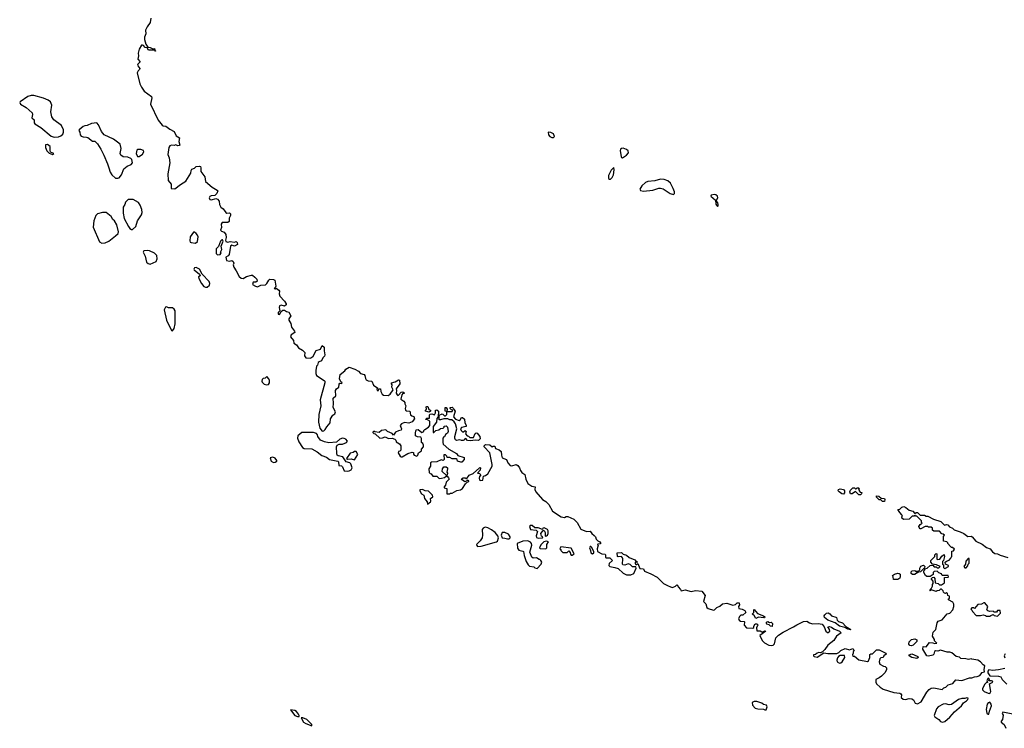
# Model space of a CAD drawing. Extents: x 2029826 to 2248070, y 228728 to 402406.
# Tile 297 of 368: x 2177060 to 2188635, y 266702 to 275040. Entities that reach past the tile are written whole.
import ezdxf

# ---------------------------------------------------------------- set-up
doc = ezdxf.new("R2010")
doc.units = 0

msp = doc.modelspace()

# ---------------------------------------------------------------- linework, layer by layer
at = {"layer": '0CON10XD'}
for points in [[(2178603, 275057), (2178592, 275008), (2178557, 274955), (2178540, 274915), (2178541, 274875), (2178527, 274835), (2178526, 274806), (2178542, 274752), (2178566, 274716), (2178595, 274712), (2178625, 274698), (2178645, 274700), (2178650, 274680), (2178660, 274675), (2178655, 274670), (2178650, 274680), (2178575, 274683), (2178557, 274707), (2178535, 274713), (2178516, 274736), (2178505, 274741), (2178491, 274739), (2178464, 274695), (2178452, 274645), (2178456, 274615), (2178449, 274575), (2178478, 274545), (2178449, 274515), (2178444, 274505), (2178448, 274495)], [(2178448, 274495), (2178472, 274465), (2178470, 274455), (2178451, 274439), (2178442, 274415), (2178474, 274285), (2178492, 274245), (2178525, 274199), (2178609, 274135), (2178612, 274122), (2178598, 274045), (2178686, 273856), (2178735, 273797), (2178745, 273791), (2178778, 273788), (2178825, 273750), (2178875, 273726), (2178899, 273675), (2178938, 273648), (2178932, 273605), (2178942, 273565), (2178935, 273558), (2178920, 273555), (2178895, 273567), (2178875, 273561), (2178845, 273564), (2178825, 273556), (2178813, 273535), (2178802, 273455), (2178816, 273414), (2178824, 273356), (2178803, 273225), (2178807, 273147), (2178840, 273105), (2178840, 273055), (2178885, 273048), (2178950, 273100), (2179012, 273138), (2179070, 273235), (2179074, 273265), (2179085, 273282), (2179115, 273292), (2179135, 273313), (2179175, 273317), (2179185, 273312), (2179191, 273295), (2179189, 273255), (2179235, 273192), (2179243, 273135), (2179321, 273071), (2179382, 273035), (2179390, 273025), (2179378, 272995), (2179355, 272970), (2179311, 272969), (2179295, 272958), (2179289, 272945), (2179294, 272925), (2179315, 272919), (2179365, 272937), (2179385, 272930), (2179406, 272905), (2179409, 272865), (2179423, 272835), (2179451, 272815), (2179485, 272770), (2179495, 272764), (2179525, 272766), (2179538, 272755), (2179539, 272735), (2179523, 272705), (2179522, 272665), (2179505, 272652), (2179440, 272655), (2179428, 272635), (2179432, 272595), (2179422, 272565), (2179432, 272552), (2179465, 272538), (2179482, 272512), (2179487, 272477), (2179478, 272445), (2179485, 272428), (2179505, 272422), (2179535, 272431), (2179585, 272422), (2179605, 272428), (2179615, 272418), (2179620, 272395), (2179586, 272374), (2179575, 272378), (2179555, 272387), (2179538, 272375), (2179522, 272278), (2179509, 272261), (2179484, 272246), (2179492, 272205), (2179525, 272198), (2179553, 272207), (2179568, 272195), (2179578, 272175), (2179570, 272155), (2179576, 272126), (2179606, 272085), (2179639, 272019), (2179665, 272000), (2179686, 271994), (2179725, 272020), (2179785, 272032), (2179795, 272032), (2179825, 272012), (2179848, 271985), (2179850, 271965), (2179837, 271953), (2179805, 271950), (2179798, 271925), (2179833, 271903), (2179855, 271898), (2179895, 271918), (2179951, 271919), (2179967, 271935), (2179987, 271975), (2180002, 271988), (2180043, 271983), (2180058, 271975), (2180072, 271905), (2180068, 271892), (2180050, 271875), (2180065, 271872), (2180075, 271880), (2180108, 271858), (2180113, 271845), (2180110, 271815), (2180120, 271785), (2180175, 271728), (2180192, 271695), (2180192, 271685), (2180175, 271670), (2180135, 271680), (2180116, 271674), (2180109, 271655), (2180120, 271615), (2180100, 271595), (2180100, 271575), (2180115, 271570), (2180132, 271608), (2180155, 271622), (2180175, 271622), (2180195, 271607), (2180225, 271600), (2180248, 271555), (2180225, 271520), (2180223, 271505), (2180246, 271466), (2180255, 271422), (2180292, 271375), (2180295, 271360), (2180250, 271330), (2180245, 271310), (2180277, 271267), (2180284, 271234), (2180314, 271214), (2180338, 271178), (2180385, 271153), (2180414, 271124), (2180410, 271085), (2180423, 271063), (2180475, 271056), (2180492, 271065), (2180509, 271081), (2180544, 271146), (2180598, 271165), (2180615, 271208), (2180640, 271185), (2180638, 271145), (2180648, 271095), (2180645, 271080), (2180625, 271060), (2180608, 271025), (2180580, 271015), (2180570, 271005), (2180562, 270975), (2180548, 270962), (2180543, 270913), (2180542, 270875), (2180550, 270855), (2180640, 270795), (2180647, 270785), (2180646, 270765), (2180592, 270565), (2180600, 270495), (2180577, 270395), (2180572, 270305), (2180588, 270235), (2180615, 270200), (2180635, 270203), (2180653, 270217), (2180671, 270249), (2180710, 270295), (2180715, 270343), (2180742, 270385), (2180765, 270404), (2180774, 270425), (2180746, 270475), (2180751, 270525), (2180747, 270585), (2180777, 270615), (2180771, 270675), (2180783, 270697), (2180810, 270715), (2180815, 270752), (2180825, 270762), (2180845, 270760), (2180850, 270765), (2180835, 270780), (2180820, 270815), (2180826, 270865), (2180882, 270908), (2180895, 270927), (2180935, 270950), (2180999, 270929), (2181044, 270904), (2181068, 270878), (2181108, 270865), (2181117, 270855), (2181126, 270816), (2181134, 270804), (2181155, 270790), (2181198, 270788), (2181221, 270741), (2181270, 270705), (2181258, 270692), (2181262, 270675), (2181280, 270675), (2181282, 270698), (2181300, 270695), (2181307, 270665), (2181323, 270633), (2181335, 270622), (2181391, 270619), (2181416, 270634), (2181452, 270685), (2181433, 270715), (2181438, 270745), (2181430, 270755), (2181432, 270768), (2181475, 270780), (2181515, 270802), (2181525, 270800), (2181528, 270755), (2181487, 270695), (2181490, 270675), (2181484, 270644), (2181498, 270625), (2181505, 270618), (2181515, 270620), (2181545, 270658), (2181565, 270660), (2181578, 270648), (2181578, 270642), (2181565, 270640), (2181553, 270627), (2181540, 270575), (2181575, 270552), (2181588, 270535), (2181588, 270518), (2181600, 270495), (2181593, 270465), (2181597, 270445), (2181608, 270438), (2181645, 270432), (2181655, 270390), (2181668, 270378), (2181695, 270372), (2181702, 270345), (2181675, 270308), (2181635, 270293), (2181585, 270299), (2181548, 270285), (2181533, 270265), (2181547, 270225), (2181545, 270210), (2181515, 270204), (2181477, 270185), (2181455, 270150), (2181439, 270169), (2181383, 270193), (2181365, 270212), (2181315, 270208), (2181285, 270182), (2181235, 270190), (2181225, 270198), (2181212, 270188), (2181212, 270182), (2181225, 270170), (2181238, 270168), (2181294, 270114), (2181325, 270118), (2181355, 270130), (2181395, 270110), (2181437, 270117), (2181470, 270105), (2181482, 270092), (2181484, 270074), (2181525, 270048), (2181542, 270025), (2181540, 269975), (2181528, 269962), (2181512, 269958), (2181510, 269945), (2181532, 269905), (2181545, 269898), (2181555, 269898), (2181622, 269935), (2181675, 269952), (2181688, 269948), (2181688, 269928), (2181697, 269917), (2181727, 269903), (2181740, 269915), (2181750, 269945), (2181782, 269965), (2181784, 269986), (2181808, 270015), (2181808, 270035), (2181798, 270055), (2181783, 270065), (2181783, 270113), (2181776, 270126), (2181735, 270130), (2181713, 270145), (2181712, 270178), (2181722, 270215), (2181745, 270218), (2181786, 270184), (2181810, 270195), (2181810, 270205), (2181821, 270219), (2181866, 270244), (2181880, 270265), (2181880, 270315), (2181855, 270330), (2181830, 270335), (2181845, 270350), (2181878, 270352), (2181878, 270392), (2181885, 270400), (2181905, 270402), (2181935, 270390), (2181947, 270413), (2181950, 270445), (2181965, 270450), (2181982, 270432), (2181980, 270365), (2181963, 270347), (2181960, 270305), (2181920, 270255), (2181922, 270182), (2181928, 270182), (2181953, 270207), (2181987, 270213), (2182005, 270230), (2182038, 270232), (2182050, 270245), (2182052, 270258), (2182075, 270260), (2182090, 270245), (2182098, 270195), (2182088, 270175), (2182065, 270160), (2182055, 270130), (2182045, 270130), (2182033, 270117), (2182034, 270065), (2182040, 270045), (2182106, 269986), (2182195, 269937), (2182212, 269912), (2182285, 269890), (2182287, 269865), (2182256, 269835), (2182245, 269834), (2182208, 269845), (2182202, 269865), (2182193, 269873), (2182145, 269872), (2182115, 269890), (2182085, 269890), (2182080, 269905), (2182065, 269920), (2182045, 269920), (2182050, 269865), (2182037, 269853), (2182015, 269860), (2181965, 269838), (2181900, 269835), (2181890, 269825), (2181890, 269785), (2181870, 269755), (2181872, 269712), (2181885, 269700), (2181898, 269698), (2181915, 269670), (2181965, 269668), (2181993, 269643), (2182020, 269645), (2182055, 269653), (2182075, 269670), (2182085, 269670), (2182101, 269651), (2182108, 269635), (2182075, 269600), (2182067, 269563), (2182052, 269545), (2182052, 269532), (2182080, 269525), (2182082, 269462), (2182115, 269460), (2182123, 269467), (2182145, 269468), (2182199, 269501), (2182242, 269508), (2182265, 269522), (2182300, 269580), (2182320, 269600), (2182340, 269605), (2182340, 269615), (2182325, 269620), (2182318, 269612), (2182293, 269603), (2182260, 269625), (2182254, 269636), (2182275, 269650), (2182295, 269650), (2182305, 269640), (2182315, 269640), (2182345, 269680), (2182390, 269700), (2182465, 269768), (2182475, 269770), (2182478, 269765), (2182472, 269738), (2182440, 269705), (2182465, 269700), (2182480, 269685), (2182466, 269664), (2182463, 269647), (2182467, 269627), (2182475, 269618), (2182505, 269622), (2182511, 269669), (2182537, 269675), (2182562, 269698), (2182613, 269785), (2182615, 269805), (2182586, 269945), (2182520, 270015), (2182520, 270025), (2182535, 270040), (2182587, 270037), (2182615, 270012), (2182628, 270022), (2182645, 270020), (2182653, 269993), (2182695, 269980), (2182719, 269959), (2182726, 269915)], [(2177466, 273656), (2177515, 273661), (2177545, 273674), (2177566, 273694), (2177576, 273715), (2177576, 273745), (2177553, 273795), (2177463, 273863), (2177436, 273896), (2177426, 273955), (2177437, 274035), (2177421, 274075), (2177394, 274094), (2177338, 274118), (2177225, 274149), (2177193, 274147), (2177156, 274135), (2177066, 274075), (2177060, 274065), (2177069, 274045), (2177135, 274008), (2177206, 273945), (2177212, 273925), (2177204, 273885), (2177230, 273860), (2177231, 273825), (2177238, 273815), (2177310, 273770), (2177429, 273669), (2177466, 273656)], [(2178215, 273174), (2178229, 273181), (2178256, 273214), (2178285, 273285), (2178323, 273317), (2178372, 273335), (2178388, 273355), (2178380, 273395), (2178367, 273407), (2178333, 273423), (2178275, 273428), (2178248, 273445), (2178243, 273465), (2178253, 273525), (2178243, 273575), (2178163, 273633), (2178054, 273684), (2178023, 273723), (2177985, 273801), (2177965, 273827), (2177905, 273818), (2177855, 273794), (2177825, 273792), (2177805, 273784), (2177760, 273745), (2177757, 273735), (2177766, 273715), (2177770, 273685), (2177781, 273671), (2177805, 273661), (2177845, 273659), (2177862, 273652), (2177915, 273612), (2177945, 273610), (2177975, 273578), (2178015, 273517), (2178050, 273445), (2178092, 273345), (2178106, 273295), (2178122, 273245), (2178144, 273215), (2178185, 273176), (2178215, 273174)], [(2183315, 273652), (2183335, 273654), (2183349, 273665), (2183336, 273695), (2183305, 273714), (2183272, 273715), (2183276, 273685), (2183291, 273665), (2183315, 273652)], [(2177445, 273454), (2177462, 273465), (2177423, 273483), (2177417, 273505), (2177418, 273548), (2177385, 273570), (2177365, 273568), (2177362, 273535), (2177380, 273495), (2177405, 273470), (2177445, 273454)], [(2184145, 273414), (2184194, 273445), (2184218, 273475), (2184213, 273495), (2184195, 273513), (2184155, 273530), (2184135, 273526), (2184124, 273516), (2184120, 273495), (2184129, 273429), (2184135, 273418), (2184145, 273414)], [(2178445, 273430), (2178465, 273432), (2178505, 273458), (2178520, 273485), (2178515, 273502), (2178485, 273512), (2178448, 273512), (2178437, 273503), (2178428, 273465), (2178445, 273430)], [(2183994, 273164), (2184005, 273164), (2184025, 273183), (2184039, 273215), (2184050, 273275), (2184045, 273300), (2184015, 273270), (2183983, 273207), (2183982, 273172), (2183994, 273164)], [(2184745, 272984), (2184758, 272995), (2184756, 273015), (2184743, 273055), (2184710, 273115), (2184681, 273145), (2184635, 273160), (2184595, 273162), (2184525, 273143), (2184445, 273134), (2184417, 273125), (2184372, 273085), (2184350, 273045), (2184359, 273029), (2184395, 273024), (2184505, 273034), (2184575, 273059), (2184595, 273059), (2184625, 273048), (2184705, 272995), (2184745, 272984)], [(2185265, 272842), (2185272, 272848), (2185272, 272865), (2185267, 272885), (2185250, 272905), (2185250, 272915), (2185269, 272945), (2185265, 272962), (2185245, 272978), (2185225, 272982), (2185188, 272975), (2185185, 272962), (2185240, 272915), (2185245, 272870), (2185265, 272842)], [(2178385, 272570), (2178425, 272607), (2178446, 272675), (2178491, 272745), (2178498, 272772), (2178497, 272805), (2178478, 272858), (2178455, 272888), (2178395, 272924), (2178335, 272926), (2178305, 272892), (2178296, 272864), (2178276, 272835), (2178278, 272765), (2178290, 272700), (2178339, 272605), (2178355, 272583), (2178375, 272570), (2178385, 272570)], [(2178025, 272409), (2178065, 272413), (2178108, 272435), (2178185, 272496), (2178217, 272525), (2178221, 272545), (2178201, 272625), (2178175, 272674), (2178155, 272690), (2178135, 272724), (2178075, 272770), (2178035, 272773), (2177975, 272756), (2177955, 272737), (2177931, 272675), (2177922, 272598), (2177998, 272425), (2178025, 272409)], [(2179125, 272412), (2179150, 272430), (2179158, 272485), (2179151, 272505), (2179135, 272523), (2179115, 272538), (2179105, 272538), (2179066, 272485), (2179059, 272439), (2179064, 272424), (2179075, 272418), (2179125, 272412)], [(2179385, 272272), (2179415, 272278), (2179428, 272295), (2179420, 272305), (2179437, 272335), (2179430, 272375), (2179452, 272435), (2179445, 272450), (2179435, 272450), (2179420, 272435), (2179398, 272372), (2179370, 272345), (2179368, 272288), (2179385, 272272)], [(2178595, 272164), (2178664, 272196), (2178676, 272225), (2178674, 272265), (2178645, 272294), (2178585, 272319), (2178565, 272324), (2178519, 272321), (2178511, 272305), (2178536, 272256), (2178550, 272185), (2178570, 272170), (2178595, 272164)], [(2179245, 271891), (2179265, 271891), (2179292, 271918), (2179296, 271935), (2179288, 271958), (2179207, 272047), (2179172, 272105), (2179136, 272124), (2179115, 272120), (2179108, 272105), (2179110, 272095), (2179174, 272045), (2179180, 272025), (2179163, 272015), (2179166, 271995), (2179196, 271935), (2179225, 271902), (2179245, 271891)], [(2178855, 271380), (2178876, 271405), (2178887, 271463), (2178886, 271615), (2178875, 271635), (2178855, 271648), (2178811, 271651), (2178785, 271663), (2178775, 271657), (2178759, 271625), (2178786, 271506), (2178844, 271384), (2178855, 271380)], [(2179965, 270744), (2179985, 270748), (2179998, 270765), (2179998, 270795), (2179990, 270815), (2179965, 270840), (2179947, 270823), (2179924, 270816), (2179912, 270805), (2179908, 270785), (2179910, 270775), (2179935, 270750), (2179965, 270744)], [(2181875, 270420), (2181830, 270435), (2181830, 270445), (2181842, 270458), (2181840, 270485), (2181845, 270490), (2181858, 270488), (2181870, 270455), (2181890, 270445), (2181888, 270432), (2181875, 270420)], [(2182355, 270084), (2182325, 270088), (2182305, 270110), (2182292, 270108), (2182290, 270095), (2182275, 270088), (2182255, 270088), (2182235, 270098), (2182195, 270090), (2182182, 270095), (2182174, 270114), (2182174, 270136), (2182200, 270225), (2182182, 270285), (2182167, 270307), (2182142, 270332), (2182115, 270332), (2182092, 270342), (2182045, 270343), (2182005, 270330), (2181992, 270332), (2181992, 270388), (2182025, 270402), (2182035, 270400), (2182055, 270380), (2182065, 270380), (2182080, 270395), (2182080, 270430), (2182060, 270435), (2182062, 270478), (2182075, 270478), (2182087, 270457), (2182080, 270430), (2182145, 270430), (2182150, 270445), (2182135, 270450), (2182120, 270465), (2182122, 270475), (2182145, 270480), (2182160, 270465), (2182162, 270452), (2182180, 270435), (2182160, 270365), (2182185, 270340), (2182227, 270323), (2182239, 270331), (2182255, 270360), (2182265, 270360), (2182288, 270338), (2182292, 270295), (2182307, 270267), (2182307, 270253), (2182255, 270240), (2182242, 270225), (2182250, 270205), (2182265, 270190), (2182278, 270192), (2182295, 270208), (2182310, 270195), (2182300, 270165), (2182322, 270142), (2182338, 270138), (2182353, 270123), (2182395, 270122), (2182415, 270170), (2182425, 270178), (2182438, 270175), (2182470, 270135), (2182472, 270108), (2182455, 270090), (2182417, 270093), (2182355, 270084)], [(2180915, 269727), (2180935, 269733), (2180957, 269745), (2180968, 269765), (2180952, 269815), (2180940, 269825), (2180897, 269837), (2180858, 269895), (2180805, 269908), (2180793, 269915), (2180788, 269935), (2180783, 270015), (2180792, 270035), (2180814, 270046), (2180855, 270047), (2180902, 270065), (2180912, 270082), (2180893, 270103), (2180875, 270112), (2180855, 270114), (2180822, 270105), (2180785, 270068), (2180695, 270062), (2180645, 270072), (2180595, 270094), (2180563, 270135), (2180560, 270155), (2180549, 270169), (2180513, 270183), (2180377, 270183), (2180330, 270145), (2180327, 270115), (2180341, 270071), (2180385, 270007), (2180405, 269994), (2180495, 269992), (2180557, 269955), (2180612, 269912), (2180665, 269893), (2180702, 269865), (2180800, 269845), (2180807, 269837), (2180812, 269795), (2180845, 269790), (2180855, 269780), (2180875, 269732), (2180915, 269727)], [(2180995, 269860), (2181036, 269924), (2181015, 269960), (2180995, 269960), (2180982, 269948), (2180945, 269938), (2180900, 269875), (2180915, 269868), (2180955, 269874), (2180995, 269860)], [(2180045, 269831), (2180065, 269834), (2180082, 269845), (2180083, 269855), (2180065, 269880), (2180035, 269893), (2180004, 269886), (2180018, 269845), (2180045, 269831)], [(2182726, 269915), (2182730, 269885), (2182784, 269865), (2182799, 269825), (2182825, 269796), (2182845, 269791), (2182895, 269806), (2182915, 269793), (2182937, 269767), (2182946, 269735), (2182962, 269712), (2182998, 269688), (2183011, 269635), (2183033, 269583), (2183082, 269552), (2183120, 269545), (2183117, 269513), (2183126, 269485), (2183205, 269395), (2183245, 269369), (2183280, 269335), (2183325, 269255), (2183425, 269190), (2183465, 269183), (2183486, 269194), (2183505, 269196), (2183575, 269163), (2183613, 269123), (2183655, 269044), (2183725, 269018), (2183765, 269022), (2183786, 268995), (2183815, 268972), (2183828, 268955), (2183836, 268926), (2183856, 268906), (2183882, 268895), (2183888, 268885), (2183888, 268872), (2183855, 268870), (2183852, 268865), (2183860, 268855), (2183850, 268815), (2183854, 268784), (2183905, 268756), (2183941, 268751), (2183947, 268745), (2183945, 268713), (2183955, 268706), (2183996, 268706), (2184030, 268675), (2183990, 268640), (2183986, 268616), (2183996, 268606), (2184056, 268596), (2184095, 268582), (2184155, 268526), (2184195, 268508), (2184245, 268508), (2184280, 268525), (2184308, 268585), (2184305, 268600), (2184265, 268603), (2184238, 268628), (2184213, 268637), (2184175, 268623), (2184152, 268625), (2184148, 268635), (2184152, 268695), (2184148, 268708), (2184135, 268722), (2184095, 268718), (2184088, 268725), (2184082, 268768), (2184135, 268770), (2184155, 268750), (2184195, 268740), (2184225, 268712), (2184290, 268685), (2184305, 268670), (2184315, 268670), (2184318, 268652), (2184305, 268660), (2184290, 268645), (2184305, 268630), (2184315, 268630), (2184325, 268640), (2184352, 268582), (2184395, 268577), (2184405, 268552), (2184481, 268521), (2184555, 268480), (2184627, 268407), (2184675, 268383), (2184710, 268365), (2184735, 268360), (2184770, 268375), (2184785, 268390), (2184795, 268388), (2184802, 268365), (2184830, 268335), (2184835, 268320), (2184885, 268332), (2184955, 268312), (2185005, 268323), (2185080, 268315), (2185120, 268265), (2185100, 268195), (2185127, 268165), (2185139, 268125), (2185155, 268111), (2185215, 268092), (2185229, 268095), (2185255, 268124), (2185292, 268138), (2185324, 268166), (2185375, 268174), (2185445, 268150), (2185475, 268158), (2185495, 268177), (2185518, 268178), (2185523, 268155), (2185512, 268135), (2185515, 268110), (2185555, 268102), (2185585, 268088), (2185598, 268065), (2185560, 268035), (2185538, 268032), (2185527, 268023), (2185512, 267995), (2185518, 267975), (2185535, 267962), (2185575, 267960), (2185580, 267955), (2185578, 267915), (2185605, 267883), (2185680, 267880), (2185692, 267888), (2185692, 267905), (2185705, 267930), (2185725, 267930), (2185740, 267915), (2185728, 267905), (2185720, 267885), (2185725, 267850), (2185765, 267847), (2185785, 267838), (2185802, 267838), (2185815, 267848), (2185830, 267845), (2185760, 267795), (2185790, 267735), (2185815, 267706), (2185865, 267680), (2185904, 267676), (2185918, 267682), (2185934, 267696), (2185951, 267765), (2185982, 267798), (2186036, 267834), (2186155, 267894), (2186195, 267921), (2186275, 267959), (2186313, 267963), (2186345, 267943), (2186382, 267932), (2186445, 267936), (2186495, 267926), (2186517, 267897), (2186536, 267845), (2186555, 267831), (2186565, 267831), (2186582, 267845), (2186580, 267865), (2186562, 267895), (2186575, 267898), (2186605, 267891), (2186632, 267872), (2186697, 267845), (2186718, 267825), (2186664, 267786), (2186632, 267735), (2186559, 267681), (2186525, 267628), (2186498, 267602), (2186475, 267590), (2186455, 267592), (2186435, 267587), (2186415, 267572), (2186390, 267565), (2186390, 267555), (2186400, 267545), (2186435, 267538), (2186515, 267590), (2186562, 267582), (2186666, 267584), (2186688, 267592), (2186715, 267616), (2186765, 267639), (2186815, 267627), (2186855, 267640), (2186870, 267615), (2186860, 267605), (2186860, 267585), (2186850, 267565), (2186855, 267550), (2186875, 267550), (2186925, 267507), (2187025, 267488), (2187037, 267495), (2187056, 267534), (2187055, 267570), (2187065, 267580), (2187085, 267580), (2187134, 267626), (2187162, 267625), (2187242, 267585), (2187247, 267573), (2187220, 267555), (2187210, 267535), (2187185, 267530), (2187172, 267518), (2187162, 267485), (2187170, 267455), (2187215, 267432), (2187235, 267430), (2187250, 267415), (2187250, 267395), (2187235, 267360), (2187193, 267317), (2187165, 267294), (2187124, 267276), (2187124, 267245), (2187134, 267225), (2187174, 267185), (2187212, 267162), (2187335, 267124), (2187406, 267116), (2187419, 267109), (2187426, 267095), (2187424, 267064), (2187445, 267044), (2187475, 267041), (2187516, 267054), (2187549, 267049), (2187566, 267035), (2187586, 266996), (2187615, 266989), (2187659, 267015), (2187723, 267127), (2187751, 267159), (2187775, 267174), (2187805, 267180), (2187905, 267157), (2187925, 267177), (2187947, 267185), (2187976, 267214), (2188029, 267231), (2188065, 267272), (2188135, 267266), (2188225, 267296), (2188255, 267296), (2188285, 267308), (2188315, 267310), (2188346, 267325), (2188375, 267360), (2188402, 267368), (2188397, 267395), (2188408, 267438), (2188385, 267448), (2188354, 267485), (2188325, 267504), (2188254, 267514), (2188245, 267520), (2188215, 267510), (2188181, 267521), (2188125, 267523), (2188108, 267538), (2188071, 267545), (2188018, 267588), (2187995, 267598), (2187965, 267598), (2187885, 267620), (2187855, 267610), (2187825, 267613), (2187814, 267606), (2187806, 267574), (2187796, 267564), (2187745, 267550), (2187726, 267556), (2187678, 267635), (2187680, 267665), (2187718, 267662), (2187755, 267712), (2187796, 267706), (2187815, 267698), (2187840, 267705), (2187815, 267730), (2187813, 267745), (2187790, 267785), (2187800, 267835), (2187831, 267865), (2187846, 267944), (2187859, 267961), (2187905, 267978), (2187965, 268049), (2187995, 268058), (2188030, 268095), (2188043, 268137), (2188042, 268162), (2188030, 268185), (2187980, 268215), (2187980, 268225), (2187990, 268235), (2187990, 268255), (2187970, 268265), (2187968, 268288), (2187955, 268300), (2187945, 268290), (2187932, 268292), (2187920, 268305), (2187918, 268318), (2187898, 268338), (2187885, 268340), (2187868, 268322), (2187845, 268320), (2187835, 268310), (2187775, 268330), (2187765, 268320), (2187760, 268325), (2187777, 268343), (2187790, 268375), (2187790, 268395), (2187800, 268405), (2187800, 268435), (2187780, 268455), (2187780, 268465), (2187792, 268478), (2187805, 268480), (2187820, 268465), (2187822, 268412), (2187857, 268407), (2187875, 268390), (2187895, 268390), (2187930, 268415), (2187932, 268478), (2187975, 268480), (2187980, 268485), (2187975, 268500), (2187905, 268500), (2187895, 268520), (2187865, 268530), (2187845, 268550), (2187812, 268548), (2187800, 268535), (2187798, 268512), (2187765, 268490), (2187725, 268490), (2187710, 268500), (2187690, 268535), (2187690, 268555), (2187700, 268565), (2187702, 268578), (2187730, 268585), (2187762, 268618), (2187795, 268620), (2187812, 268602), (2187835, 268600), (2187845, 268590), (2187865, 268590), (2187880, 268605), (2187837, 268627), (2187792, 268632), (2187770, 268655), (2187770, 268675), (2187790, 268695), (2187818, 268722), (2187820, 268745), (2187835, 268760), (2187840, 268755), (2187840, 268695), (2187845, 268690), (2187878, 268692), (2187901, 268729), (2187928, 268748), (2187930, 268725), (2187920, 268675), (2187910, 268665), (2187910, 268635), (2187920, 268625), (2187920, 268595), (2187935, 268580), (2187942, 268588), (2187980, 268605), (2187978, 268618), (2187942, 268632), (2187940, 268655), (2187955, 268670), (2187985, 268680), (2188008, 268702), (2188010, 268715), (2188020, 268725), (2188020, 268785), (2188038, 268792), (2188048, 268808), (2188025, 268830), (2188015, 268830), (2188001, 268841), (2187970, 268875), (2187970, 268885), (2187958, 268898), (2187922, 268902), (2187922, 268958), (2187930, 268975), (2187918, 268988), (2187902, 268992), (2187875, 269020), (2187805, 269020), (2187792, 269032), (2187790, 269055), (2187775, 269070), (2187745, 269070), (2187735, 269078), (2187703, 269077), (2187655, 269048), (2187645, 269050), (2187633, 269063), (2187632, 269075), (2187645, 269100), (2187670, 269115), (2187660, 269125), (2187660, 269145), (2187608, 269198), (2187595, 269200), (2187585, 269210), (2187575, 269200), (2187552, 269198), (2187515, 269162), (2187455, 269158), (2187435, 269170), (2187432, 269188), (2187438, 269198), (2187430, 269215), (2187405, 269240), (2187382, 269278), (2187405, 269280), (2187430, 269305), (2187455, 269312), (2187479, 269299), (2187515, 269268), (2187560, 269255), (2187585, 269230), (2187598, 269242), (2187615, 269242), (2187645, 269210), (2187695, 269208), (2187715, 269198), (2187735, 269197), (2187801, 269161), (2187890, 269135), (2187933, 269093), (2187955, 269100), (2187970, 269095), (2187992, 269072), (2188025, 269058), (2188046, 269036), (2188115, 269014)], [(2182085, 269680), (2182075, 269680), (2182028, 269725), (2182030, 269755), (2182045, 269779), (2182075, 269778), (2182088, 269768), (2182090, 269755), (2182080, 269715), (2182090, 269705), (2182085, 269680)], [(2181855, 269340), (2181888, 269365), (2181892, 269375), (2181890, 269405), (2181918, 269425), (2181913, 269445), (2181865, 269493), (2181825, 269498), (2181795, 269512), (2181764, 269506), (2181763, 269495), (2181785, 269462), (2181810, 269445), (2181818, 269405), (2181850, 269365), (2181855, 269340)], [(2186745, 269458), (2186725, 269460), (2186692, 269485), (2186682, 269495), (2186687, 269513), (2186705, 269520), (2186743, 269513), (2186758, 269495), (2186757, 269473), (2186745, 269458)], [(2186945, 269450), (2186925, 269450), (2186885, 269490), (2186845, 269460), (2186825, 269460), (2186818, 269485), (2186828, 269505), (2186855, 269530), (2186875, 269530), (2186885, 269520), (2186895, 269520), (2186905, 269530), (2186925, 269530), (2186930, 269525), (2186920, 269515), (2186930, 269505), (2186930, 269495), (2186942, 269482), (2186960, 269475), (2186958, 269462), (2186945, 269450)], [(2187225, 269370), (2187205, 269370), (2187185, 269390), (2187165, 269390), (2187132, 269422), (2187132, 269438), (2187160, 269435), (2187188, 269408), (2187226, 269406), (2187232, 269395), (2187225, 269370)], [(2182442, 268842), (2182485, 268844), (2182667, 268895), (2182677, 268905), (2182688, 268945), (2182680, 268965), (2182651, 269005), (2182608, 269038), (2182565, 269059), (2182533, 269067), (2182507, 269055), (2182497, 269043), (2182502, 268975), (2182496, 268944), (2182472, 268908), (2182432, 268865), (2182433, 268853), (2182442, 268842)], [(2182795, 268930), (2182815, 268932), (2182827, 268943), (2182827, 268953), (2182808, 268985), (2182765, 269007), (2182732, 269005), (2182722, 268975), (2182732, 268942), (2182765, 268940), (2182795, 268930)], [(2183155, 268940), (2183205, 268942), (2183210, 268955), (2183193, 268963), (2183188, 268995), (2183212, 269028), (2183225, 269030), (2183237, 269005), (2183238, 268968), (2183243, 268963), (2183255, 268967), (2183266, 268974), (2183273, 268995), (2183272, 269025), (2183265, 269040), (2183225, 269060), (2183210, 269055), (2183205, 269040), (2183155, 269062), (2183115, 269060), (2183085, 269090), (2183061, 269089), (2183052, 269075), (2183065, 269040), (2183132, 269032), (2183147, 269017), (2183130, 268965), (2183137, 268947), (2183155, 268940)], [(2188115, 269014), (2188158, 268995), (2188205, 268958), (2188245, 268962), (2188256, 268956), (2188302, 268905), (2188375, 268867), (2188425, 268830), (2188468, 268815), (2188498, 268778), (2188525, 268760), (2188555, 268756), (2188585, 268738), (2188675, 268713)], [(2183145, 268582), (2183192, 268635), (2183200, 268655), (2183188, 268678), (2183175, 268690), (2183165, 268690), (2183135, 268708), (2183095, 268702), (2183082, 268715), (2183058, 268775), (2183079, 268855), (2183076, 268876), (2183065, 268892), (2183035, 268907), (2182975, 268903), (2182910, 268875), (2182912, 268822), (2182929, 268799), (2182975, 268788), (2182981, 268781), (2182989, 268735), (2183013, 268665), (2183036, 268625), (2183055, 268611), (2183105, 268602), (2183115, 268592), (2183145, 268582)], [(2183245, 268812), (2183258, 268825), (2183257, 268865), (2183277, 268895), (2183255, 268902), (2183223, 268897), (2183212, 268888), (2183185, 268860), (2183170, 268825), (2183178, 268818), (2183245, 268812)], [(2183555, 268740), (2183580, 268755), (2183545, 268822), (2183422, 268838), (2183410, 268815), (2183420, 268805), (2183420, 268795), (2183445, 268770), (2183495, 268770), (2183515, 268790), (2183532, 268772), (2183535, 268750), (2183545, 268740), (2183555, 268740)], [(2183795, 268754), (2183808, 268765), (2183809, 268779), (2183785, 268830), (2183775, 268840), (2183765, 268840), (2183760, 268825), (2183771, 268795), (2183774, 268766), (2183795, 268754)], [(2188185, 268590), (2188208, 268612), (2188210, 268635), (2188220, 268645), (2188220, 268700), (2188212, 268698), (2188182, 268668), (2188180, 268635), (2188160, 268605), (2188172, 268592), (2188185, 268590)], [(2187585, 268510), (2187555, 268510), (2187542, 268522), (2187540, 268545), (2187550, 268555), (2187585, 268558), (2187595, 268550), (2187625, 268550), (2187640, 268565), (2187640, 268585), (2187655, 268610), (2187685, 268620), (2187700, 268605), (2187698, 268592), (2187648, 268542), (2187625, 268540), (2187615, 268530), (2187605, 268530), (2187585, 268510)], [(2187332, 268452), (2187330, 268485), (2187322, 268498), (2187343, 268517), (2187385, 268528), (2187400, 268525), (2187410, 268515), (2187410, 268485), (2187405, 268470), (2187385, 268452), (2187332, 268452)], [(2185715, 267992), (2185695, 268030), (2185670, 268045), (2185690, 268065), (2185690, 268095), (2185695, 268098), (2185735, 268052), (2185806, 268026), (2185818, 268015), (2185817, 268003), (2185809, 268001), (2185745, 268010), (2185715, 267992)], [(2188555, 268020), (2188590, 268055), (2188588, 268088), (2188555, 268090), (2188545, 268070), (2188515, 268070), (2188505, 268080), (2188465, 268078), (2188443, 268083), (2188430, 268095), (2188440, 268135), (2188405, 268180), (2188395, 268180), (2188367, 268163), (2188323, 268157), (2188285, 268110), (2188275, 268120), (2188255, 268120), (2188240, 268105), (2188258, 268088), (2188260, 268075), (2188305, 268030), (2188355, 268030), (2188385, 268038), (2188415, 268030), (2188425, 268020), (2188465, 268020), (2188475, 268030), (2188505, 268040), (2188515, 268030), (2188555, 268020)], [(2186825, 267860), (2186795, 267867), (2186760, 267890), (2186699, 267905), (2186645, 267941), (2186562, 267975), (2186522, 268005), (2186519, 268025), (2186525, 268038), (2186545, 268057), (2186565, 268059), (2186585, 268050), (2186604, 268024), (2186655, 268011), (2186663, 268005), (2186672, 267975), (2186685, 267958), (2186732, 267942), (2186771, 267901), (2186830, 267865), (2186825, 267860)], [(2185905, 267900), (2185885, 267902), (2185870, 267920), (2185845, 267928), (2185838, 267935), (2185841, 267949), (2185855, 267960), (2185875, 267948), (2185895, 267950), (2185908, 267935), (2185905, 267900)], [(2187545, 267672), (2187525, 267678), (2187512, 267692), (2187515, 267720), (2187544, 267746), (2187585, 267756), (2187605, 267741), (2187608, 267725), (2187565, 267682), (2187545, 267672)], [(2186698, 267468), (2186715, 267473), (2186730, 267485), (2186762, 267535), (2186755, 267558), (2186705, 267560), (2186684, 267546), (2186675, 267530), (2186668, 267505), (2186670, 267485), (2186698, 267468)], [(2187605, 267524), (2187548, 267535), (2187518, 267555), (2187518, 267565), (2187548, 267578), (2187611, 267551), (2187620, 267545), (2187622, 267535), (2187605, 267524)], [(2188645, 267578), (2188632, 267555), (2188642, 267532)], [(2188640, 267405), (2188565, 267391), (2188495, 267384), (2188452, 267388), (2188441, 267375), (2188440, 267355), (2188465, 267320), (2188566, 267316), (2188596, 267306), (2188610, 267275), (2188663, 267223)], [(2188465, 267112), (2188476, 267135), (2188460, 267225), (2188500, 267245), (2188496, 267256), (2188485, 267262), (2188452, 267262), (2188460, 267285), (2188445, 267292), (2188428, 267265), (2188438, 267242), (2188425, 267240), (2188403, 267217), (2188378, 267165), (2188380, 267155), (2188400, 267135), (2188444, 267114), (2188465, 267112)], [(2187905, 266774), (2187935, 266783), (2187995, 266833), (2188049, 266895), (2188133, 266965), (2188155, 267000), (2188190, 267025), (2188205, 267040), (2188210, 267055), (2188195, 267062), (2188169, 267051), (2188135, 267052), (2188095, 267039), (2188015, 266981), (2187985, 266979), (2187945, 266988), (2187915, 266984), (2187859, 266955), (2187838, 266932), (2187811, 266851), (2187818, 266838), (2187866, 266806), (2187885, 266781), (2187905, 266774)], [(2185818, 266918), (2185835, 266920), (2185848, 266955), (2185840, 266975), (2185805, 266982), (2185786, 266996), (2185725, 267016), (2185695, 267016), (2185672, 267005), (2185673, 266973), (2185705, 266940), (2185739, 266931), (2185805, 266928), (2185818, 266918)], [(2188445, 266868), (2188455, 266870), (2188461, 266905), (2188483, 266965), (2188482, 266985), (2188465, 267008), (2188445, 267002), (2188433, 266987), (2188422, 266925), (2188429, 266879), (2188445, 266868)], [(2180325, 266839), (2180345, 266840), (2180347, 266853), (2180339, 266869), (2180315, 266900), (2180295, 266910), (2180242, 266918), (2180295, 266851), (2180325, 266839)], [(2180495, 266730), (2180496, 266745), (2180436, 266805), (2180390, 266825), (2180370, 266825), (2180395, 266776), (2180425, 266757), (2180495, 266730)], [(2188735, 266870), (2188618, 266892), (2188608, 266875), (2188620, 266855), (2188612, 266805), (2188598, 266785), (2188598, 266775), (2188635, 266748), (2188652, 266702)]]:
    msp.add_lwpolyline(points, dxfattribs=at)

doc.saveas('drawing.dxf')
